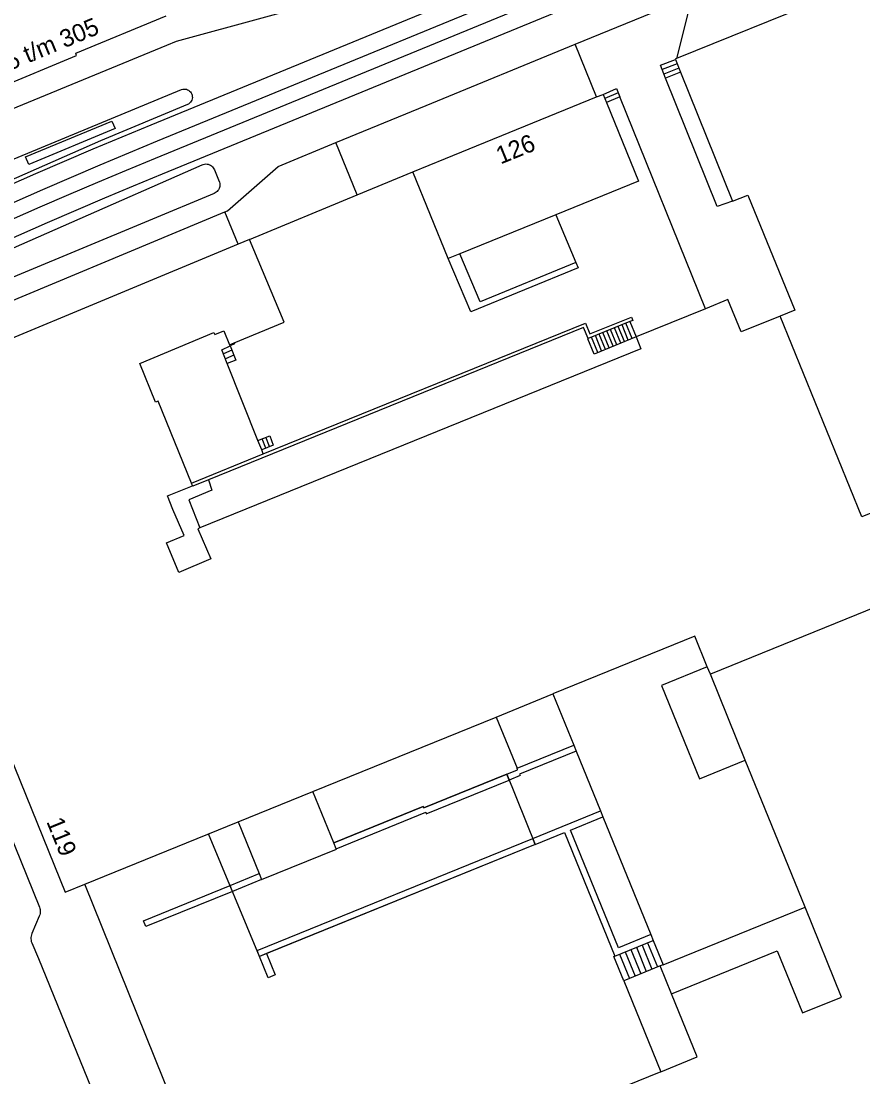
# Model space of a CAD drawing. Extents: x 122462 to 123306, y 485548 to 486417.
# Drawn here: x 122738.3 to 122810, y 485638.3 to 485728.3 of the extents above; entities that cross this region are included whole.
import ezdxf

# ---------------------------------------------------------------- set-up
doc = ezdxf.new("R2010")
doc.units = 0
for name, color, linetype in [('B-WE-IE-MEUBILAIR_WEGMEUBILAIR_VERKEERSBORD-S', 7, 'Continuous'), ('Level 1', 7, 'Continuous'), ('Level 11', 7, 'Continuous'), ('Level 17', 7, 'Continuous'), ('Level 19', 7, 'Continuous'), ('Level 21', 7, 'Continuous'), ('Level 22', 7, 'Continuous'), ('Level 31', 7, 'Continuous'), ('Level 33', 7, 'Continuous'), ('Level 37', 7, 'Continuous'), ('Level 4', 7, 'Continuous'), ('Level 44', 7, 'Continuous'), ('N werkgrens', 7, 'Continuous'), ('N-WE-AL-T25', 7, 'Continuous')]:
    doc.layers.add(name, color=color, linetype=linetype)

msp = doc.modelspace()

# ---------------------------------------------------------------- linework, layer by layer
at = {"layer": 'Level 1'}
for p, q in [((122794.026, 485725.006), (122794.457, 485723.938)), ((122794.457, 485723.938), (122798.895, 485712.945)), ((122787.308, 485721.818), (122787.888, 485722.042)), ((122787.888, 485722.042), (122788.171, 485721.349)), ((122774.682, 485708.046), (122771.677, 485715.451)), ((122783.836, 485711.772), (122775.674, 485708.45)), ((122757.759, 485709.67), (122756.8, 485709.278)), ((122775.674, 485708.45), (122774.682, 485708.046)), ((122796.578, 485703.782), (122790.672, 485701.377)), ((122752.911, 485688.703), (122752.818, 485688.932)), ((122778.766, 485668.998), (122783.601, 485670.964)), ((122783.601, 485670.964), (122785.378, 485666.593)), ((122763.163, 485662.653), (122778.766, 485668.998)), ((122785.378, 485666.593), (122785.582, 485666.093)), ((122785.582, 485666.093), (122787.654, 485660.997)), ((122764.942, 485658.282), (122763.163, 485662.653)), ((122787.654, 485660.997), (122787.857, 485660.497)), ((122743.749, 485654.76), (122756.794, 485660.07)), ((122756.794, 485660.07), (122758.592, 485655.656)), ((122787.857, 485660.497), (122791.936, 485650.465)), ((122765.145, 485657.781), (122764.942, 485658.282)), ((122758.592, 485655.656), (122758.793, 485655.162)), ((122791.936, 485650.465), (122792.139, 485649.964)), ((122792.139, 485649.964), (122792.979, 485647.899)), ((122792.722, 485647.794), (122789.633, 485646.537)), ((122792.979, 485647.899), (122792.722, 485647.794)), ((122789.633, 485646.537), (122792.775, 485638.78))]:
    msp.add_line(p, q, dxfattribs=at)
for points in [[(122703.793, 485748.297), (122711.028, 485730.551), (122717.449, 485714.799), (122726.13, 485718.319), (122726.028, 485718.55), (122736.242, 485722.774), (122736.32, 485722.579), (122743.039, 485725.36), (122742.961, 485725.555), (122750.652, 485728.734)], [(122819.286, 485734.884), (122819.146, 485735.229), (122794.112, 485725.09)], [(122794.112, 485725.09), (122794.008, 485725.047), (122794.026, 485725.006)], [(122771.677, 485715.451), (122774.437, 485716.575), (122787.308, 485721.818)], [(122788.171, 485721.349), (122790.885, 485714.641), (122783.836, 485711.772)], [(122798.895, 485712.945), (122800.184, 485713.465), (122804.189, 485703.658), (122802.943, 485703.151)], [(122756.8, 485709.278), (122725.009, 485696.059), (122728.234, 485688.129)], [(122756.46, 485700.871), (122760.711, 485702.626), (122757.759, 485709.67)], [(122802.943, 485703.151), (122799.635, 485701.804), (122798.499, 485704.564), (122796.578, 485703.782)], [(122752.818, 485688.932), (122749.975, 485695.908), (122749.762, 485695.821), (122748.426, 485699.11), (122754.731, 485701.74), (122754.796, 485701.583), (122755.569, 485701.906), (122756.068, 485700.709), (122756.46, 485700.871)], [(122790.672, 485701.377), (122791.087, 485700.358), (122753.546, 485685.11)], [(122753.546, 485685.11), (122753.363, 485685.036), (122754.458, 485682.469), (122751.753, 485681.315), (122750.682, 485683.826), (122752.186, 485684.469), (122751.245, 485686.675), (122750.774, 485687.832), (122752.911, 485688.703)], [(122728.611, 485687.203), (122735.346, 485670.641), (122742.08, 485654.079), (122743.749, 485654.76)], [(122758.793, 485655.162), (122765.157, 485657.753), (122765.145, 485657.781)], [(122792.775, 485638.78), (122767.18, 485628.372), (122765.91, 485631.489), (122754.919, 485627.028)]]:
    msp.add_lwpolyline(points, dxfattribs=at)
at = {"layer": 'Level 11'}
msp.add_lwpolyline([(122764.942, 485658.282), (122772.558, 485661.379), (122772.607, 485661.259), (122779.658, 485664.126), (122782.087, 485658.151), (122758.623, 485648.609), (122754.273, 485659.044)], dxfattribs=at)
at = {"layer": 'Level 17'}
for p, q in [((122785.495, 485726.322), (122794.871, 485730.177)), ((122787.308, 485721.818), (122785.495, 485726.322)), ((122796.578, 485703.782), (122789.284, 485721.833)), ((122766.922, 485713.479), (122765.123, 485717.948)), ((122756.8, 485709.278), (122755.655, 485712.031))]:
    msp.add_line(p, q, dxfattribs=at)
for points in [[(122716.718, 485712.758), (122717.056, 485712.031), (122719.05, 485713.047), (122720.534, 485713.791), (122750.735, 485726.229), (122751.541, 485726.561), (122766.746, 485730.751)], [(122794.871, 485730.177), (122795.207, 485729.38), (122794.112, 485725.09)], [(122765.123, 485717.948), (122772.791, 485721.1), (122785.495, 485726.322)], [(122798.895, 485712.945), (122797.572, 485712.499), (122793.182, 485723.421)], [(122722.131, 485710.104), (122751.971, 485722.451), (122752.072, 485722.479), (122752.176, 485722.492), (122752.281, 485722.488), (122752.384, 485722.469), (122752.483, 485722.434), (122752.575, 485722.385), (122752.659, 485722.322), (122752.733, 485722.248), (122752.794, 485722.163), (122752.842, 485722.07), (122752.875, 485721.97), (122752.892, 485721.867), (122752.894, 485721.762), (122752.88, 485721.658), (122752.85, 485721.558), (122752.805, 485721.463), (122752.747, 485721.376), (122752.691, 485721.313), (122752.627, 485721.257), (122752.556, 485721.21), (122752.481, 485721.171), (122745.071, 485718.081), (122733.121, 485712.821)], [(122755.655, 485712.031), (122755.881, 485712.122), (122760.195, 485715.892), (122765.123, 485717.948)], [(122720.406, 485701.397), (122753.729, 485716.043), (122753.829, 485716.078), (122753.932, 485716.1), (122754.037, 485716.108), (122754.143, 485716.102), (122754.247, 485716.082), (122754.347, 485716.049), (122754.442, 485716.002), (122754.53, 485715.944), (122754.609, 485715.874), (122754.679, 485715.795), (122754.738, 485715.707), (122754.784, 485715.612), (122755.19, 485714.621), (122755.217, 485714.578), (122755.237, 485714.415), (122755.239, 485714.308), (122755.228, 485714.202), (122755.202, 485714.099), (122755.166, 485714.007), (122755.119, 485713.92), (122755.062, 485713.839), (122754.995, 485713.767), (122754.919, 485713.703), (122754.837, 485713.649), (122754.748, 485713.605), (122721.171, 485699.621)], [(122722.325, 485697.348), (122721.98, 485698.035), (122726.449, 485699.915), (122732.671, 485702.421), (122755.655, 485712.031)], [(122732.942, 485669.865), (122739.871, 485652.805), (122739.908, 485652.698), (122739.932, 485652.587), (122739.944, 485652.475), (122739.943, 485652.362), (122739.929, 485652.249), (122739.902, 485652.139), (122739.863, 485652.033), (122739.226, 485650.551), (122739.186, 485650.443), (122739.159, 485650.33), (122739.146, 485650.216), (122739.145, 485650.101), (122739.159, 485649.986), (122739.185, 485649.874), (122739.224, 485649.765), (122739.792, 485648.43), (122748.504, 485627.024)]]:
    msp.add_lwpolyline(points, dxfattribs=at)
at = {"layer": 'Level 19'}
for p, q in [((122758.483, 485692.559), (122755.872, 485699.102)), ((122758.938, 485691.418), (122758.8, 485691.764))]:
    msp.add_line(p, q, dxfattribs=at)
for points in [[(122785.547, 485707.714), (122785.741, 485707.254), (122776.594, 485703.511), (122774.682, 485708.046)], [(122756.46, 485700.871), (122756.476, 485700.792), (122756.112, 485700.615)], [(122754.258, 485689.193), (122754.56, 485688.323), (122752.588, 485687.494), (122753.546, 485685.11)]]:
    msp.add_lwpolyline(points, dxfattribs=at)
at = {"layer": 'Level 21'}
for p, q in [((122790.152, 485702.681), (122786.583, 485701.237)), ((122752.818, 485688.932), (122758.938, 485691.418)), ((122780.543, 485664.627), (122785.378, 485666.593)), ((122779.862, 485663.625), (122779.658, 485664.126)), ((122781.884, 485658.651), (122787.654, 485660.997)), ((122782.087, 485658.151), (122759.215, 485648.85)), ((122782.087, 485658.151), (122781.884, 485658.651)), ((122756.107, 485654.645), (122758.592, 485655.656)), ((122756.315, 485654.146), (122756.107, 485654.645)), ((122758.793, 485655.162), (122756.315, 485654.146)), ((122788.871, 485648.635), (122792.139, 485649.964)), ((122759.215, 485648.85), (122758.623, 485648.609))]:
    msp.add_line(p, q, dxfattribs=at)
for points in [[(122758.938, 485691.418), (122786.376, 485702.562), (122786.75, 485701.628), (122790.29, 485703.059), (122790.402, 485702.781), (122790.152, 485702.681)], [(122786.583, 485701.237), (122786.21, 485702.171), (122754.258, 485689.193)], [(122754.258, 485689.193), (122752.931, 485688.654), (122752.911, 485688.703)], [(122785.582, 485666.093), (122780.746, 485664.126), (122780.795, 485664.005), (122779.862, 485663.625)], [(122779.658, 485664.126), (122780.592, 485664.506), (122780.543, 485664.627)], [(122779.658, 485664.126), (122772.607, 485661.259), (122772.558, 485661.379), (122764.942, 485658.282)], [(122765.145, 485657.781), (122772.761, 485660.878), (122772.81, 485660.758), (122779.862, 485663.625)], [(122791.936, 485650.465), (122789.168, 485649.34), (122785.089, 485659.371), (122787.857, 485660.497)], [(122782.087, 485658.151), (122784.588, 485659.168), (122788.871, 485648.635)], [(122758.623, 485648.609), (122758.415, 485649.108), (122781.884, 485658.651)], [(122756.315, 485654.146), (122748.926, 485651.141), (122748.722, 485651.642), (122756.107, 485654.645)], [(122759.215, 485648.85), (122759.958, 485647.024), (122759.355, 485646.779), (122758.623, 485648.609)]]:
    msp.add_lwpolyline(points, dxfattribs=at)
at = {"layer": 'Level 22'}
for p, q in [((122778.766, 485668.998), (122780.543, 485664.627)), ((122754.919, 485627.028), (122743.749, 485654.76))]:
    msp.add_line(p, q, dxfattribs=at)
at = {"layer": 'Level 31'}
for p, q in [((122794.457, 485723.938), (122793.182, 485723.421)), ((122789.284, 485721.833), (122788.171, 485721.349)), ((122790.152, 485702.681), (122790.672, 485701.377)), ((122758.8, 485691.764), (122758.483, 485692.559))]:
    msp.add_line(p, q, dxfattribs=at)
for points in [[(122793.182, 485723.421), (122792.743, 485724.515), (122794.026, 485725.006)], [(122787.888, 485722.042), (122788.999, 485722.537), (122789.284, 485721.833)], [(122790.672, 485701.377), (122787.095, 485699.918), (122786.56, 485701.228), (122786.583, 485701.237)], [(122755.872, 485699.102), (122755.405, 485700.272), (122756.112, 485700.615)], [(122756.112, 485700.615), (122756.6, 485699.403), (122755.872, 485699.102)], [(122758.483, 485692.559), (122759.481, 485692.96), (122759.786, 485692.163), (122758.8, 485691.764)], [(122789.633, 485646.537), (122788.793, 485648.603), (122788.871, 485648.635)]]:
    msp.add_lwpolyline(points, dxfattribs=at)
at = {"layer": 'Level 33'}
for p, q in [((122794.172, 485724.634), (122792.892, 485724.144)), ((122794.315, 485724.26), (122793.041, 485723.772)), ((122789.142, 485722.184), (122788.03, 485721.7)), ((122789.365, 485700.844), (122788.833, 485702.147)), ((122789.688, 485700.976), (122789.157, 485702.278)), ((122790.012, 485701.108), (122789.481, 485702.409)), ((122790.337, 485701.24), (122789.806, 485702.541)), ((122787.42, 485700.051), (122786.886, 485701.36)), ((122787.744, 485700.183), (122787.21, 485701.491)), ((122788.068, 485700.315), (122787.534, 485701.622)), ((122788.392, 485700.447), (122787.859, 485701.753)), ((122788.716, 485700.579), (122788.184, 485701.885)), ((122789.04, 485700.711), (122788.508, 485702.016)), ((122756.264, 485700.238), (122755.538, 485699.938)), ((122756.432, 485699.821), (122755.705, 485699.52)), ((122759.138, 485691.901), (122758.832, 485692.699)), ((122759.462, 485692.032), (122759.157, 485692.83)), ((122790.227, 485649.187), (122791.067, 485647.121)), ((122790.706, 485649.381), (122791.546, 485647.315)), ((122791.183, 485649.576), (122792.023, 485647.51)), ((122791.662, 485649.77), (122792.502, 485647.704)), ((122789.272, 485648.798), (122790.112, 485646.732)), ((122789.749, 485648.992), (122790.589, 485646.926))]:
    msp.add_line(p, q, dxfattribs=at)
at = {"layer": 'Level 37'}
for points in [[(122831.695, 485753.286), (122749.349, 485719.414), (122746.888, 485718.394), (122744.433, 485717.362), (122741.982, 485716.318), (122739.537, 485715.262), (122737.097, 485714.193), (122734.663, 485713.112), (122732.234, 485712.019), (122729.811, 485710.913), (122727.393, 485709.796), (122725.051, 485708.714), (122722.702, 485707.646), (122720.348, 485706.592), (122717.987, 485705.55), (122715.621, 485704.523), (122713.249, 485703.509), (122710.871, 485702.509), (122708.487, 485701.522), (122706.098, 485700.549), (122540.465, 485633.647), (122497.591, 485615.701), (122462.03, 485601.437)], [(122832.259, 485751.918), (122749.912, 485718.045), (122747.458, 485717.028), (122745.009, 485715.999), (122742.566, 485714.958), (122740.128, 485713.905), (122737.695, 485712.839), (122735.267, 485711.761), (122732.845, 485710.671), (122730.428, 485709.568), (122728.017, 485708.454), (122725.667, 485707.369), (122723.311, 485706.297), (122720.949, 485705.239), (122718.581, 485704.195), (122716.207, 485703.164), (122713.827, 485702.146), (122711.441, 485701.143), (122709.049, 485700.153), (122706.652, 485699.177), (122541.028, 485632.278), (122498.152, 485614.332), (122462.03, 485599.841)], [(122462.03, 485598.45), (122499.057, 485613.321), (122548.623, 485633.976), (122706.621, 485697.803), (122708.996, 485698.77), (122711.365, 485699.751), (122713.729, 485700.746), (122716.087, 485701.753), (122718.44, 485702.774), (122720.787, 485703.808), (122723.127, 485704.856), (122725.462, 485705.916), (122727.791, 485706.99), (122730.21, 485708.107), (122732.634, 485709.211), (122735.064, 485710.304), (122737.499, 485711.384), (122739.94, 485712.452), (122742.386, 485713.508), (122744.837, 485714.552), (122747.294, 485715.584), (122749.755, 485716.603), (122832.9, 485750.796)], [(122833.463, 485749.428), (122750.317, 485715.234), (122747.862, 485714.217), (122745.413, 485713.189), (122742.969, 485712.148), (122740.53, 485711.095), (122738.096, 485710.029), (122735.667, 485708.952), (122733.244, 485707.863), (122730.827, 485706.761), (122728.414, 485705.648), (122726.078, 485704.571), (122723.735, 485703.506), (122721.387, 485702.455), (122719.033, 485701.418), (122716.672, 485700.394), (122714.306, 485699.383), (122711.935, 485698.385), (122709.557, 485697.401), (122707.175, 485696.431), (122549.185, 485632.607), (122499.617, 485611.951), (122462.03, 485596.856)]]:
    msp.add_lwpolyline(points, dxfattribs=at)
at = {"layer": 'Level 4'}
msp.add_lwpolyline([(122819.535, 485681.799), (122816.684, 485688.811), (122809.896, 485686.051), (122802.943, 485703.151)], dxfattribs=at)
at = {"layer": 'Level 44'}
msp.add_lwpolyline([(122738.959, 485716.07), (122738.693, 485716.707), (122746.05, 485719.769), (122746.316, 485719.132), (122738.959, 485716.07)], dxfattribs=at)
at = {"layer": 'N werkgrens'}
for p, q in [((122766.922, 485713.479), (122771.677, 485715.451)), ((122757.759, 485709.67), (122766.922, 485713.479)), ((122783.836, 485711.772), (122785.547, 485707.714))]:
    msp.add_line(p, q, dxfattribs=at)
msp.add_lwpolyline([(122785.547, 485707.714), (122777.391, 485704.377), (122775.674, 485708.45)], dxfattribs=at)
at = {"layer": 'N-WE-AL-T25'}
for p, q in [((122819.535, 485681.799), (122796.999, 485672.634)), ((122796.999, 485672.634), (122796.743, 485673.264)), ((122799.971, 485665.326), (122796.999, 485672.634)), ((122805.06, 485652.811), (122799.971, 485665.326)), ((122756.794, 485660.07), (122763.163, 485662.653)), ((122792.979, 485647.899), (122805.06, 485652.811)), ((122793.687, 485645.423), (122792.722, 485647.794))]:
    msp.add_line(p, q, dxfattribs=at)
for points in [[(122796.743, 485673.264), (122795.68, 485675.876), (122783.601, 485670.964)], [(122796.743, 485673.264), (122792.834, 485671.675), (122796.062, 485663.737), (122799.971, 485665.326)], [(122793.687, 485645.423), (122802.701, 485649.088), (122804.855, 485643.789), (122808.179, 485645.141), (122805.06, 485652.811)], [(122792.775, 485638.78), (122795.875, 485640.041), (122793.687, 485645.423)]]:
    msp.add_lwpolyline(points, dxfattribs=at)

# ---------------------------------------------------------------- texts
at = {"layer": 'B-WE-IE-MEUBILAIR_WEGMEUBILAIR_VERKEERSBORD-S'}
for s, rotation, p in [('295 t/m 305', 22.45727, (122735.291, 485723.196)), ('126', 22.1626, (122779.137, 485716.06)), ('119', 292.12007, (122740.447, 485660.092))]:
    msp.add_text(s, height=1.5, rotation=rotation, dxfattribs=at).set_placement(p)

doc.saveas('drawing.dxf')
